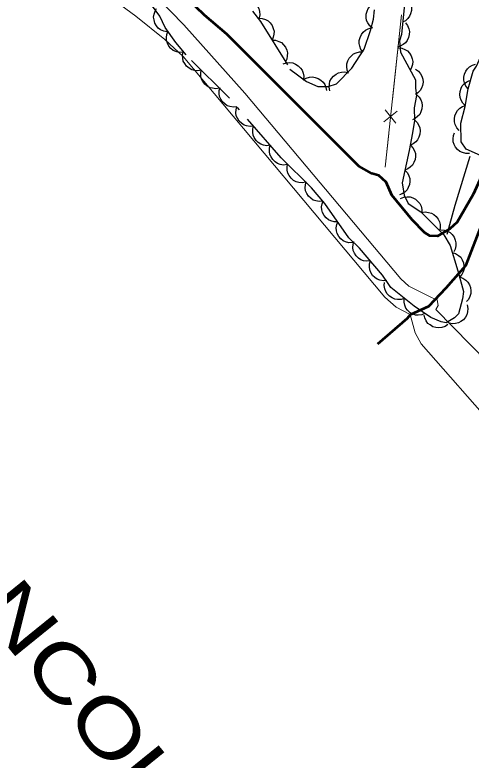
# Model space of a CAD drawing. Extents: x 386081 to 389416, y 5130568 to 5134082.
# Drawn here: x 387129.4 to 387183, y 5133524 to 5133611.5 of the extents above; entities that cross this region are included whole.
import ezdxf

# ---------------------------------------------------------------- set-up
doc = ezdxf.new("R2010")
doc.units = 0
doc.header["$LTSCALE"] = 1.2
doc.linetypes.add('DASH_DOUBLE_DOT', pattern=[9.2, 5, -1.2, 0.3, -1.2, 0.3, -1.2])
doc.linetypes.add('DOT_DASHED', pattern=[7.7, 5, -1.2, 0.3, -1.2])
for name, color, linetype, lineweight in [('1', 7, 'Continuous', 53), ('2', 7, 'Continuous', 13), ('37', 7, 'Continuous', 13), ('4', 7, 'DASH_DOUBLE_DOT', 53), ('41', 7, 'DOT_DASHED', 25), ('44', 7, 'Continuous', 25)]:
    doc.layers.add(name, color=color, linetype=linetype, lineweight=lineweight)

msp = doc.modelspace()

# ---------------------------------------------------------------- linework, layer by layer
at = {"layer": '1'}
msp.add_lwpolyline([(387188.8, 5133611.68), (387187.67, 5133608.4), (387185.81, 5133601.51), (387185.63, 5133599.34), (387184.95, 5133595.07), (387184.21, 5133592.58), (387183.22, 5133590.4), (387181.34, 5133587.15), (387180.47, 5133586.36), (387179.02, 5133585.53), (387178.14, 5133585.55), (387177.52, 5133585.96), (387176.06, 5133587.43), (387173.65, 5133590.34), (387173.01, 5133591.84), (387172.14, 5133592.62), (387171.31, 5133592.88), (387169.8, 5133593.72), (387154.31, 5133609.26), (387151.67, 5133611.47), (387148.59, 5133614.47)], dxfattribs=at)
at = {"layer": '2'}
for points in [[(387247.04, 5133500.95), (387244.73, 5133502.54), (387240.56, 5133504.95), (387237.34, 5133507.25), (387230.82, 5133512.34), (387230.22, 5133513.26), (387228.86, 5133514.71), (387226.66, 5133518.3), (387223.7, 5133519.7), (387222.13, 5133521.63), (387218.32, 5133527.37), (387216.87, 5133528.97), (387214.62, 5133531.96), (387186, 5133562.76), (387177.12, 5133572.87), (387176.39, 5133574.17), (387175.84, 5133576.32), (387174.18, 5133577.17), (387172.83, 5133578.34), (387149.2, 5133606.61), (387147.02, 5133608.63), (387143.62, 5133611.34), (387135.25, 5133617.53)], [(387226.55, 5133523.83), (387225.28, 5133525.59), (387222.35, 5133529.17), (387220.64, 5133530.55), (387215.71, 5133535.12), (387214.19, 5133537.07), (387212.74, 5133539.58), (387210.28, 5133543.09), (387208.21, 5133545.36), (387202.46, 5133551.2), (387193.82, 5133560.42), (387192.12, 5133562.78), (387188.92, 5133566.7), (387186.97, 5133568.58), (387178.85, 5133576.88), (387179.1, 5133577.36), (387178.98, 5133578.05), (387178.42, 5133578.25), (387175.66, 5133579.63), (387174.74, 5133580.51), (387156.4, 5133602.3), (387149.24, 5133610.34), (387143, 5133616.8)]]:
    msp.add_lwpolyline(points, dxfattribs=at)
at = {"layer": '37'}
for p, q in [((387174.8, 5133611.5), (387172.89, 5133593.62)), ((387174.8, 5133611.5), (387173.74, 5133601.56)), ((387172.75, 5133598.94), (387174.3, 5133600.2)), ((387172.9, 5133600.35), (387174.15, 5133598.79)), ((387173.31, 5133597.58), (387172.89, 5133593.62))]:
    msp.add_line(p, q, dxfattribs=at)
at = {"layer": '4'}
msp.add_lwpolyline([(387191.17, 5133610.55), (387190.83, 5133610.07), (387189.37, 5133607.36), (387187.67, 5133602.58), (387186.73, 5133598.16), (387185.87, 5133592.51), (387184.32, 5133587.18), (387182.31, 5133582.01), (387180.01, 5133579.4), (387177.98, 5133577.26), (387175.82, 5133576.26), (387175.45, 5133575.84), (387172, 5133572.84)], dxfattribs=at)
at = {"layer": '41'}
msp.add_lwpolyline([(387180.15, 5133585.74), (387181.12, 5133589.16), (387182.93, 5133595.15)], dxfattribs=at)
at = {"layer": '44', "linetype": 'DOT_DASHED'}
for points in [[(387175.27, 5133614.08), (387174.8, 5133609.2), (387174.56, 5133608.47), (387174.68, 5133607.13), (387176.43, 5133603.86), (387176.43, 5133602.89), (387176.55, 5133602.03), (387176.31, 5133600.57), (387176.32, 5133599.11), (387176.08, 5133597.64), (387175.71, 5133595.57), (387174.87, 5133591.78), (387175.12, 5133590.32), (387175.6, 5133589.35), (387177.07, 5133588.38), (387179.77, 5133585.65), (387180.5, 5133584.43), (387181.43, 5133581.45), (387182.09, 5133579.02), (387181.96, 5133578.16), (387181.5, 5133576.39), (387181.02, 5133575.9), (387180.06, 5133575.34), (387179.45, 5133575.46), (387178.23, 5133575.95), (387176.31, 5133577.28), (387173.54, 5133579.48), (387172.56, 5133580.94), (387169.87, 5133584.12), (387168.64, 5133585.33), (387165.82, 5133589.36), (387164.23, 5133591.19), (387160.68, 5133594.73), (387154.43, 5133601.93), (387149.53, 5133606.8), (387148.31, 5133608.27), (387147.07, 5133610.03), (387146.46, 5133611.37), (387145.46, 5133612.69)], [(387157.3, 5133611.96), (387158.27, 5133610.74), (387161.7, 5133605.15), (387163.65, 5133603.69), (387164.99, 5133603.08), (387166.2, 5133603.09), (387167.16, 5133603.39), (387168.98, 5133605.23), (387170.42, 5133607.48), (387171.15, 5133609.67), (387171.51, 5133611.01), (387171.63, 5133612.11)]]:
    msp.add_lwpolyline(points, dxfattribs=at)
at = {"layer": '44'}
for points in [[(387155.97, 5133613.28), (387156.38, 5133613.36), (387156.78, 5133613.32), (387157.11, 5133613.24), (387157.41, 5133613.07), (387157.69, 5133612.83), (387157.92, 5133612.52), (387158.08, 5133612.24), (387158.15, 5133611.89), (387158.17, 5133611.52), (387158.1, 5133611.17)], [(387175.23, 5133613.64), (387175.55, 5133613.37), (387175.77, 5133613.03), (387175.92, 5133612.73), (387175.98, 5133612.39), (387175.97, 5133612.02), (387175.87, 5133611.65), (387175.75, 5133611.34), (387175.53, 5133611.07), (387175.26, 5133610.82), (387174.94, 5133610.65)], [(387171.39, 5133609.95), (387171.08, 5133610.22), (387170.86, 5133610.56), (387170.71, 5133610.86), (387170.66, 5133611.21), (387170.67, 5133611.58), (387170.77, 5133611.94), (387170.9, 5133612.25), (387171.12, 5133612.52), (387171.4, 5133612.76), (387171.72, 5133612.93)], [(387147.31, 5133609.51), (387146.9, 5133609.58), (387146.53, 5133609.76), (387146.26, 5133609.94), (387146.04, 5133610.22), (387145.85, 5133610.54), (387145.76, 5133610.91), (387145.71, 5133611.23), (387145.76, 5133611.58), (387145.88, 5133611.93), (387146.07, 5133612.24)], [(387158.04, 5133611.11), (387158.46, 5133611.09), (387158.85, 5133610.95), (387159.14, 5133610.8), (387159.39, 5133610.56), (387159.61, 5133610.26), (387159.76, 5133609.91), (387159.85, 5133609.59), (387159.83, 5133609.24), (387159.76, 5133608.88), (387159.61, 5133608.55)], [(387175.26, 5133610.58), (387175.51, 5133610.25), (387175.66, 5133609.87), (387175.73, 5133609.55), (387175.71, 5133609.2), (387175.63, 5133608.84), (387175.45, 5133608.5), (387175.26, 5133608.23), (387174.99, 5133608.01), (387174.66, 5133607.83), (387174.32, 5133607.73)], [(387170.3, 5133607.13), (387170.05, 5133607.46), (387169.9, 5133607.84), (387169.83, 5133608.16), (387169.85, 5133608.51), (387169.94, 5133608.87), (387170.12, 5133609.21), (387170.3, 5133609.48), (387170.58, 5133609.7), (387170.9, 5133609.87), (387171.25, 5133609.97)], [(387149.13, 5133607.11), (387148.71, 5133607.1), (387148.32, 5133607.21), (387148.02, 5133607.34), (387147.75, 5133607.57), (387147.51, 5133607.85), (387147.34, 5133608.2), (387147.24, 5133608.5), (387147.22, 5133608.86), (387147.27, 5133609.22), (387147.4, 5133609.56)], [(387159.61, 5133608.55), (387160.03, 5133608.53), (387160.41, 5133608.4), (387160.71, 5133608.25), (387160.96, 5133608), (387161.18, 5133607.71), (387161.33, 5133607.35), (387161.41, 5133607.04), (387161.4, 5133606.69), (387161.33, 5133606.32), (387161.18, 5133605.99)], [(387151.31, 5133605.03), (387150.9, 5133604.95), (387150.5, 5133604.99), (387150.18, 5133605.07), (387149.87, 5133605.24), (387149.59, 5133605.48), (387149.36, 5133605.79), (387149.2, 5133606.08), (387149.13, 5133606.42), (387149.12, 5133606.79), (387149.18, 5133607.14)], [(387168.6, 5133604.64), (387168.44, 5133605.02), (387168.39, 5133605.43), (387168.4, 5133605.76), (387168.51, 5133606.09), (387168.68, 5133606.42), (387168.93, 5133606.7), (387169.18, 5133606.92), (387169.5, 5133607.06), (387169.86, 5133607.16), (387170.22, 5133607.17)], [(387174.41, 5133607.63), (387174.83, 5133607.59), (387175.2, 5133607.43), (387175.49, 5133607.27), (387175.73, 5133607.01), (387175.93, 5133606.7), (387176.05, 5133606.34), (387176.12, 5133606.02), (387176.09, 5133605.67), (387175.99, 5133605.31), (387175.83, 5133604.99)], [(387160.91, 5133605.74), (387161.3, 5133605.88), (387161.71, 5133605.9), (387162.04, 5133605.86), (387162.36, 5133605.73), (387162.68, 5133605.54), (387162.94, 5133605.26), (387163.14, 5133605), (387163.26, 5133604.67), (387163.33, 5133604.3), (387163.31, 5133603.95)], [(387182.63, 5133602.82), (387182.36, 5133603.14), (387182.2, 5133603.52), (387182.12, 5133603.83), (387182.13, 5133604.19), (387182.2, 5133604.55), (387182.36, 5133604.89), (387182.54, 5133605.17), (387182.8, 5133605.4), (387183.12, 5133605.59), (387183.47, 5133605.7)], [(387153.44, 5133602.91), (387153.03, 5133602.83), (387152.62, 5133602.88), (387152.3, 5133602.95), (387152, 5133603.13), (387151.72, 5133603.36), (387151.49, 5133603.68), (387151.33, 5133603.96), (387151.26, 5133604.31), (387151.24, 5133604.68), (387151.31, 5133605.03)], [(387166.38, 5133602.6), (387166.3, 5133603.01), (387166.34, 5133603.41), (387166.41, 5133603.73), (387166.59, 5133604.04), (387166.82, 5133604.32), (387167.13, 5133604.55), (387167.42, 5133604.71), (387167.76, 5133604.78), (387168.13, 5133604.8), (387168.49, 5133604.73)], [(387176.43, 5133605.14), (387176.78, 5133604.91), (387177.03, 5133604.59), (387177.2, 5133604.31), (387177.29, 5133603.97), (387177.33, 5133603.6), (387177.26, 5133603.22), (387177.17, 5133602.91), (387176.98, 5133602.61), (387176.73, 5133602.34), (387176.43, 5133602.14)], [(387163.26, 5133603.87), (387163.62, 5133604.08), (387164.01, 5133604.19), (387164.34, 5133604.23), (387164.69, 5133604.17), (387165.04, 5133604.04), (387165.35, 5133603.83), (387165.6, 5133603.62), (387165.79, 5133603.32), (387165.93, 5133602.98), (387165.99, 5133602.62)], [(387182.29, 5133600.85), (387181.99, 5133601.14), (387181.79, 5133601.5), (387181.67, 5133601.8), (387181.64, 5133602.15), (387181.67, 5133602.52), (387181.8, 5133602.88), (387181.94, 5133603.18), (387182.18, 5133603.44), (387182.47, 5133603.66), (387182.8, 5133603.81)], [(387155.48, 5133600.72), (387155.07, 5133600.67), (387154.67, 5133600.74), (387154.35, 5133600.84), (387154.06, 5133601.04), (387153.79, 5133601.29), (387153.6, 5133601.62), (387153.46, 5133601.92), (387153.41, 5133602.27), (387153.42, 5133602.64), (387153.51, 5133602.98)], [(387176.57, 5133602.15), (387176.87, 5133601.86), (387177.07, 5133601.51), (387177.2, 5133601.2), (387177.23, 5133600.85), (387177.2, 5133600.48), (387177.08, 5133600.12), (387176.94, 5133599.82), (387176.7, 5133599.57), (387176.41, 5133599.34), (387176.08, 5133599.19)], [(387157.45, 5133598.45), (387157.03, 5133598.4), (387156.63, 5133598.47), (387156.32, 5133598.57), (387156.03, 5133598.77), (387155.76, 5133599.03), (387155.56, 5133599.36), (387155.42, 5133599.65), (387155.38, 5133600), (387155.39, 5133600.37), (387155.48, 5133600.72)], [(387181.57, 5133597.94), (387181.29, 5133598.25), (387181.12, 5133598.62), (387181.02, 5133598.94), (387181.01, 5133599.29), (387181.07, 5133599.65), (387181.23, 5133600), (387181.39, 5133600.29), (387181.65, 5133600.53), (387181.96, 5133600.73), (387182.3, 5133600.85)], [(387176.33, 5133599.17), (387176.63, 5133598.88), (387176.83, 5133598.53), (387176.96, 5133598.22), (387176.99, 5133597.87), (387176.97, 5133597.5), (387176.84, 5133597.14), (387176.7, 5133596.84), (387176.47, 5133596.59), (387176.17, 5133596.36), (387175.85, 5133596.21)], [(387159.41, 5133596.19), (387159, 5133596.14), (387158.6, 5133596.21), (387158.28, 5133596.31), (387157.99, 5133596.51), (387157.73, 5133596.76), (387157.53, 5133597.09), (387157.39, 5133597.39), (387157.34, 5133597.74), (387157.36, 5133598.11), (387157.45, 5133598.45)], [(387182.77, 5133595.23), (387182.35, 5133595.22), (387181.96, 5133595.33), (387181.65, 5133595.45), (387181.38, 5133595.68), (387181.14, 5133595.96), (387180.97, 5133596.3), (387180.86, 5133596.61), (387180.85, 5133596.96), (387180.89, 5133597.33), (387181.02, 5133597.67)], [(387161.38, 5133593.92), (387160.97, 5133593.87), (387160.57, 5133593.94), (387160.25, 5133594.04), (387159.96, 5133594.24), (387159.69, 5133594.5), (387159.5, 5133594.83), (387159.36, 5133595.12), (387159.31, 5133595.47), (387159.32, 5133595.84), (387159.41, 5133596.19)], [(387175.85, 5133596.21), (387176.14, 5133595.9), (387176.32, 5133595.54), (387176.43, 5133595.23), (387176.44, 5133594.87), (387176.39, 5133594.51), (387176.25, 5133594.15), (387176.09, 5133593.87), (387175.84, 5133593.62), (387175.54, 5133593.41), (387175.2, 5133593.28)], [(387163.56, 5133591.86), (387163.15, 5133591.78), (387162.75, 5133591.82), (387162.43, 5133591.9), (387162.12, 5133592.07), (387161.84, 5133592.31), (387161.62, 5133592.62), (387161.46, 5133592.91), (387161.38, 5133593.25), (387161.37, 5133593.62), (387161.44, 5133593.98)], [(387175.2, 5133593.28), (387175.49, 5133592.97), (387175.67, 5133592.61), (387175.78, 5133592.3), (387175.79, 5133591.95), (387175.74, 5133591.58), (387175.6, 5133591.22), (387175.45, 5133590.94), (387175.19, 5133590.69), (387174.89, 5133590.48), (387174.55, 5133590.35)], [(387165.58, 5133589.64), (387165.16, 5133589.59), (387164.76, 5133589.66), (387164.45, 5133589.76), (387164.16, 5133589.96), (387163.89, 5133590.21), (387163.69, 5133590.54), (387163.55, 5133590.84), (387163.51, 5133591.18), (387163.52, 5133591.55), (387163.61, 5133591.9)], [(387167.33, 5133587.2), (387166.91, 5133587.2), (387166.52, 5133587.31), (387166.22, 5133587.44), (387165.95, 5133587.67), (387165.71, 5133587.95), (387165.55, 5133588.3), (387165.44, 5133588.61), (387165.43, 5133588.96), (387165.48, 5133589.33), (387165.61, 5133589.66)], [(387174.69, 5133589.95), (387175.07, 5133590.11), (387175.48, 5133590.15), (387175.81, 5133590.14), (387176.14, 5133590.03), (387176.46, 5133589.85), (387176.74, 5133589.59), (387176.96, 5133589.35), (387177.1, 5133589.02), (387177.18, 5133588.66), (387177.19, 5133588.3)], [(387177.17, 5133588.28), (387177.58, 5133588.36), (387177.99, 5133588.31), (387178.31, 5133588.23), (387178.61, 5133588.05), (387178.89, 5133587.81), (387179.11, 5133587.5), (387179.27, 5133587.21), (387179.34, 5133586.87), (387179.35, 5133586.5), (387179.28, 5133586.15)], [(387169.05, 5133584.75), (387168.63, 5133584.74), (387168.24, 5133584.85), (387167.94, 5133584.98), (387167.67, 5133585.21), (387167.43, 5133585.49), (387167.27, 5133585.84), (387167.16, 5133586.15), (387167.15, 5133586.5), (387167.2, 5133586.87), (387167.33, 5133587.2)], [(387179.41, 5133586.25), (387179.83, 5133586.22), (387180.21, 5133586.09), (387180.5, 5133585.93), (387180.76, 5133585.69), (387180.97, 5133585.39), (387181.11, 5133585.03), (387181.2, 5133584.71), (387181.18, 5133584.36), (387181.1, 5133584), (387180.95, 5133583.67)], [(387171.15, 5133582.6), (387170.74, 5133582.56), (387170.34, 5133582.63), (387170.03, 5133582.74), (387169.74, 5133582.94), (387169.47, 5133583.2), (387169.28, 5133583.53), (387169.14, 5133583.83), (387169.1, 5133584.18), (387169.12, 5133584.55), (387169.22, 5133584.89)], [(387180.76, 5133583.59), (387181.16, 5133583.47), (387181.5, 5133583.24), (387181.75, 5133583.03), (387181.94, 5133582.73), (387182.08, 5133582.39), (387182.13, 5133582.01), (387182.14, 5133581.68), (387182.04, 5133581.34), (387181.88, 5133581.01), (387181.66, 5133580.72)], [(387173.09, 5133580.31), (387172.68, 5133580.27), (387172.28, 5133580.34), (387171.96, 5133580.45), (387171.67, 5133580.65), (387171.41, 5133580.91), (387171.22, 5133581.24), (387171.08, 5133581.54), (387171.04, 5133581.89), (387171.06, 5133582.26), (387171.15, 5133582.6)], [(387175.16, 5133578.2), (387174.76, 5133578.07), (387174.35, 5133578.07), (387174.02, 5133578.11), (387173.7, 5133578.25), (387173.39, 5133578.45), (387173.14, 5133578.74), (387172.95, 5133579), (387172.84, 5133579.34), (387172.78, 5133579.7), (387172.81, 5133580.06)], [(387181.63, 5133580.72), (387182.02, 5133580.58), (387182.35, 5133580.34), (387182.59, 5133580.12), (387182.77, 5133579.81), (387182.9, 5133579.47), (387182.93, 5133579.08), (387182.93, 5133578.76), (387182.82, 5133578.42), (387182.65, 5133578.09), (387182.42, 5133577.82)], [(387177.56, 5133576.41), (387177.18, 5133576.26), (387176.77, 5133576.23), (387176.44, 5133576.25), (387176.11, 5133576.37), (387175.79, 5133576.55), (387175.51, 5133576.82), (387175.31, 5133577.07), (387175.18, 5133577.4), (387175.1, 5133577.76), (387175.1, 5133578.12)], [(387182.52, 5133577.43), (387182.6, 5133577.02), (387182.56, 5133576.62), (387182.49, 5133576.29), (387182.32, 5133575.99), (387182.08, 5133575.7), (387181.77, 5133575.48), (387181.49, 5133575.32), (387181.14, 5133575.24), (387180.77, 5133575.22), (387180.42, 5133575.29)], [(387180.26, 5133575.13), (387179.92, 5133574.9), (387179.53, 5133574.78), (387179.2, 5133574.73), (387178.85, 5133574.77), (387178.5, 5133574.88), (387178.17, 5133575.08), (387177.91, 5133575.27), (387177.71, 5133575.56), (387177.56, 5133575.9), (387177.48, 5133576.25)]]:
    msp.add_lwpolyline(points, dxfattribs=at)
at = {"layer": '44', "linetype": 'DOT_DASHED'}
msp.add_lwpolyline([(387182.63, 5133602.82), (387183.23, 5133604.89), (387183.6, 5133605.5), (387184.44, 5133607.33), (387185.29, 5133608.68), (387186.26, 5133609.41), (387187.48, 5133609.17), (387189.07, 5133607.59), (387191.26, 5133603.7), (387191.63, 5133602.36), (387191.76, 5133601.27), (387191.64, 5133599.19), (387191.4, 5133597.49), (387190.79, 5133595.65), (387190.07, 5133594.68), (387189.09, 5133593.94), (387188.12, 5133593.45), (387186.78, 5133593.57), (387185.93, 5133593.93), (387183.74, 5133595.14), (387182.4, 5133595.74), (387181.79, 5133596.59), (387181.78, 5133598.79), (387182.27, 5133600.74)], close=True, dxfattribs=at)

# ---------------------------------------------------------------- texts
at = {"layer": '4', "width": 1.3}
msp.add_text('BÉCANCOUR', height=6.5, rotation=309, dxfattribs=at).set_placement((387105.54, 5133565.71))

doc.saveas('drawing.dxf')
